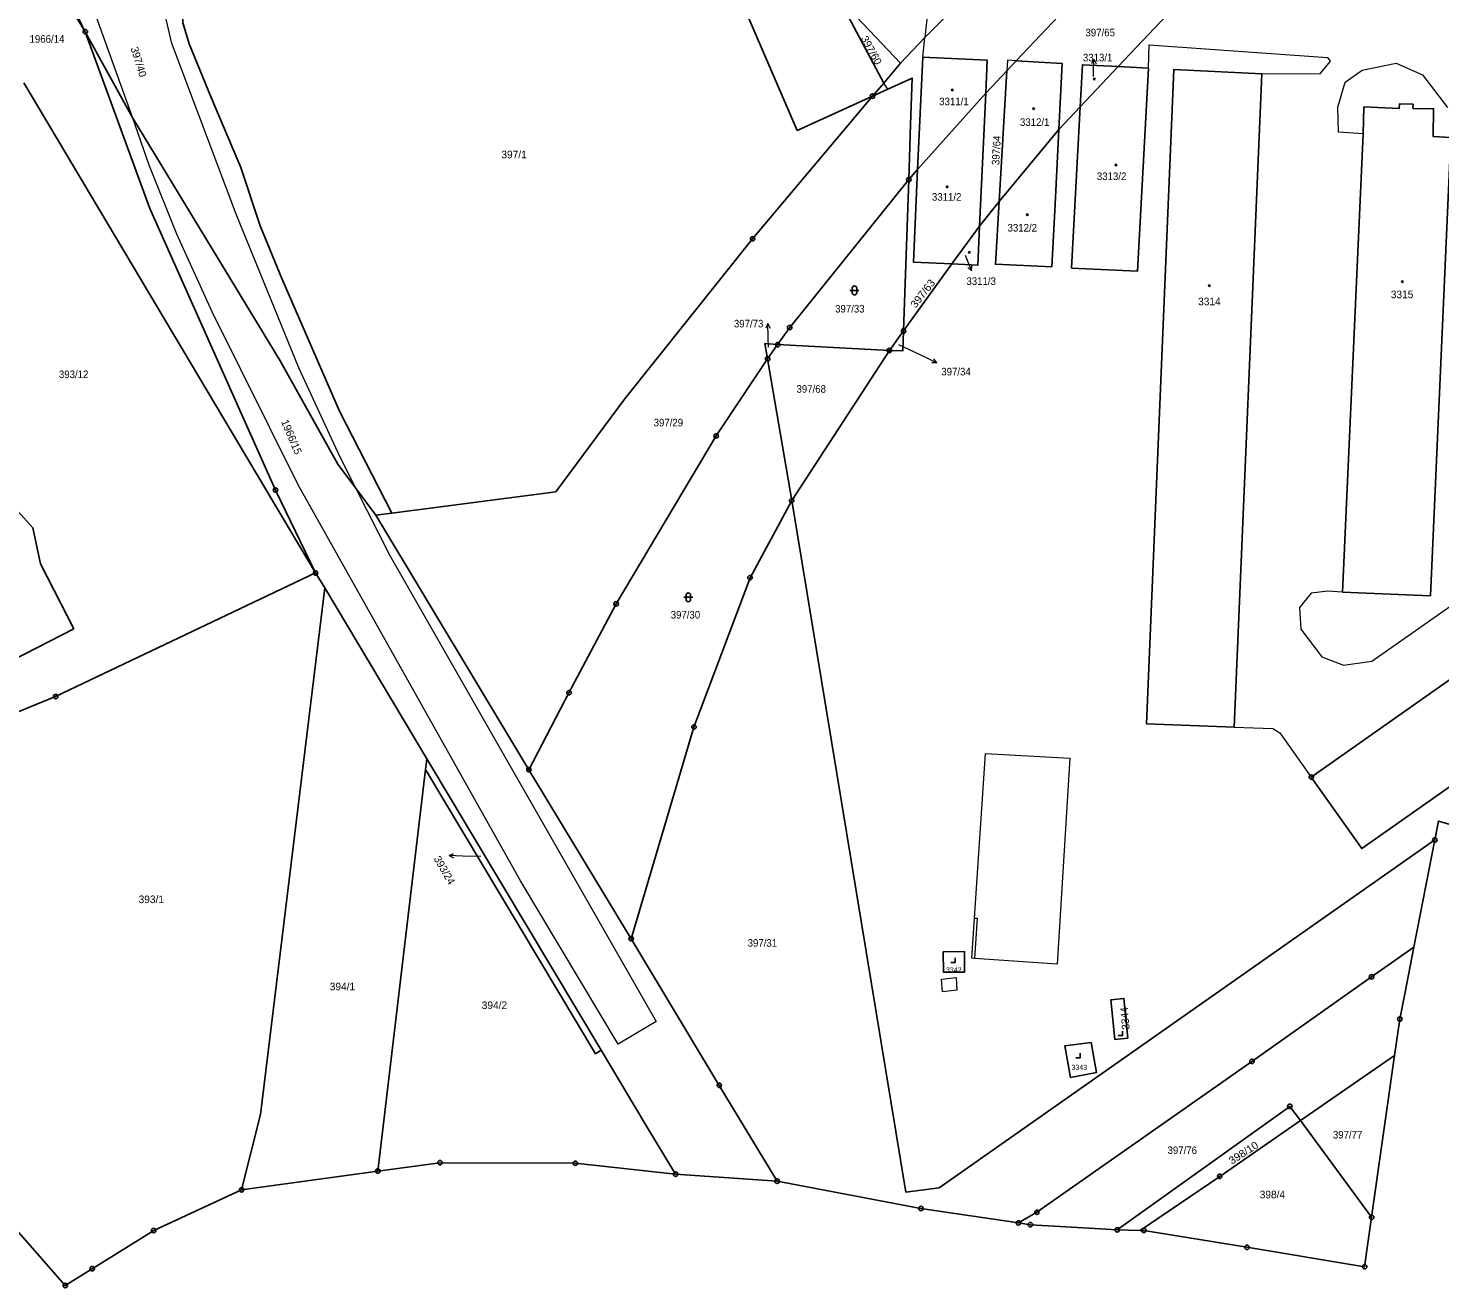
# Model space of a CAD drawing. Extents: x -679733 to -673243, y -1075091 to -1066557.
# Drawn here: x -675480.3 to -675163.9, y -1073268.3 to -1072985.8 of the extents above; entities that cross this region are included whole.
import ezdxf
from ezdxf.enums import TextEntityAlignment as Align

# ---------------------------------------------------------------- set-up
doc = ezdxf.new("R2010")
doc.units = 0
doc.header["$LTSCALE"] = 0.68
for name, color, linetype, lineweight in [('1', 7, 'Continuous', 25), ('3', 7, 'Continuous', 25), ('4', 7, 'Continuous', 13), ('5', 7, 'Continuous', 25), ('7', 7, 'Continuous', 13), ('8', 7, 'Continuous', 25)]:
    doc.layers.add(name, color=color, linetype=linetype, lineweight=lineweight)
doc.layers.add('2', color=7, linetype='Continuous')

msp = doc.modelspace()

# ---------------------------------------------------------------- linework, layer by layer
at = {"layer": '1'}
for p, q in [((-675258.87, -1072993.16), (-675221.55, -1072953.6)), ((-675284.8, -1072993.66), (-675298.77, -1072978.91)), ((-675288.58, -1072998.15), (-675284.8, -1072993.66)), ((-675265.71, -1073000.4), (-675260.97, -1072995.38)), ((-675260.97, -1072995.38), (-675262.71, -1073024.67)), ((-675244.53, -1073003.47), (-675236.03, -1072994.46)), ((-675415.93, -1073107.99), (-675481.29, -1072998.06)), ((-675280.97, -1073017.55), (-675265.71, -1073000.4)), ((-675267.07, -1073030.25), (-675265.71, -1073000.4)), ((-675244.53, -1073003.47), (-675249.29, -1073008.52)), ((-675262.71, -1073024.67), (-675249.29, -1073008.52)), ((-675282.95, -1073019.79), (-675280.97, -1073017.55)), ((-675284.12, -1073053.73), (-675282.95, -1073019.79)), ((-675273.29, -1073038.66), (-675267.07, -1073030.25)), ((-675314.59, -1073059.96), (-675312.35, -1073056.79)), ((-675165.05, -1073167.86), (-675169.74, -1073191.89)), ((-675169.74, -1073191.89), (-675171.79, -1073202.38)), ((-675171.79, -1073202.38), (-675172.89, -1073208.01)), ((-675172.89, -1073208.01), (-675174.05, -1073216.18)), ((-675195.18, -1073230.79), (-675174.05, -1073216.18)), ((-675174.05, -1073216.18), (-675179.2, -1073252.46)), ((-675335.22, -1073242.79), (-675357.7, -1073240.34)), ((-675335.22, -1073242.79), (-675312.44, -1073244.35)), ((-675280.23, -1073250.49), (-675312.44, -1073244.35)), ((-675258.37, -1073253.72), (-675280.23, -1073250.49)), ((-675179.2, -1073252.46), (-675180.77, -1073263.53)), ((-675255.7, -1073254.11), (-675258.37, -1073253.72)), ((-675242.55, -1073254.93), (-675255.7, -1073254.11)), ((-675465.99, -1073263.98), (-675472.03, -1073267.76))]:
    msp.add_line(p, q, dxfattribs=at)
for points in [[(-675291.07, -1073001.07), (-675307.96, -1073008.75), (-675332.89, -1072950.88), (-675333.9, -1072947.56), (-675334.85, -1072947.18)], [(-675393.08, -1072955.78), (-675424.7, -1072959.62), (-675433.88, -1072961.82), (-675439.83, -1072965.75), (-675443.23, -1072969.53), (-675445.13, -1072974.54), (-675445.9, -1072978.75), (-675445.68, -1072984.61), (-675444.24, -1072989.34), (-675439.35, -1073001.36), (-675432.66, -1073017.09), (-675428.37, -1073030.15), (-675423.46, -1073041.93), (-675410.58, -1073071.73), (-675398.79, -1073094.57)], [(-675478.7, -1072968), (-675478.13, -1072969), (-675467.54, -1072986.63)], [(-675284.8, -1072993.66), (-675279.35, -1072987.91), (-675267.14, -1072975.69), (-675259.47, -1072966.95)], [(-675209.22, -1072966.03), (-675209.75, -1072976.07), (-675213.35, -1072975.91), (-675218.41, -1072975.77), (-675236.03, -1072994.46)], [(-675291.07, -1073001.07), (-675288.58, -1072998.15), (-675298.77, -1072978.91)], [(-675467.54, -1072986.63), (-675456.91, -1073006.03), (-675423.89, -1073060.44), (-675410.9, -1073083.62), (-675406.94, -1073088.92), (-675402.38, -1073095.03)], [(-675467.54, -1072986.63), (-675453.09, -1073026.27), (-675424.9, -1073089.4), (-675415.93, -1073107.99)], [(-675265.71, -1073000.4), (-675265.37, -1072993.01), (-675279.82, -1072992.34), (-675280.97, -1073017.55)], [(-675249.29, -1073008.52), (-675248.55, -1072993.77), (-675258.87, -1072993.16), (-675260.97, -1072995.38)], [(-675236.03, -1072994.46), (-675229.25, -1072994.82), (-675231.68, -1073040.29), (-675246.47, -1073039.61), (-675244.53, -1073003.47)], [(-675236.03, -1072994.46), (-675244.03, -1072994.03), (-675244.53, -1073003.47)], [(-675282.95, -1073019.79), (-675282.54, -1073007.4), (-675282.18, -1072997.01), (-675287.65, -1072999.5), (-675291.07, -1073001.07)], [(-675398.79, -1073094.57), (-675362.07, -1073089.82), (-675346.64, -1073069.01), (-675317.96, -1073033.05), (-675291.07, -1073001.07)], [(-675249.29, -1073008.52), (-675250.15, -1073025.32), (-675250.85, -1073039.33), (-675263.55, -1073038.75), (-675262.71, -1073024.67), (-675267.07, -1073030.25)], [(-675280.97, -1073017.55), (-675281.92, -1073038.28), (-675273.29, -1073038.66)], [(-675312.35, -1073056.79), (-675309.65, -1073052.95), (-675282.95, -1073019.79)], [(-675267.07, -1073030.25), (-675267.47, -1073038.94), (-675273.29, -1073038.66), (-675284.12, -1073053.73)], [(-675314.59, -1073059.96), (-675315.21, -1073056.57), (-675312.35, -1073056.79)], [(-675312.35, -1073056.79), (-675287.31, -1073058.1), (-675284.12, -1073053.73)], [(-675284.12, -1073053.73), (-675284.29, -1073058.21), (-675287.31, -1073058.1), (-675309.2, -1073091.77)], [(-675368.1, -1073152.1), (-675359.12, -1073134.83), (-675348.54, -1073114.91), (-675326.13, -1073077.26), (-675314.59, -1073059.96)], [(-675345.18, -1073190), (-675331.1, -1073142.54), (-675318.54, -1073109.05), (-675309.2, -1073091.77), (-675314.59, -1073059.96)], [(-675493.62, -1073074.62), (-675484.85, -1073091.74), (-675479.29, -1073097.88), (-675477.56, -1073105.97), (-675470.13, -1073120.5), (-675525.74, -1073149.05), (-675547.95, -1073105.8), (-675535.64, -1073099.48), (-675537.5, -1073095.85)], [(-675398.79, -1073094.57), (-675402.38, -1073095.03), (-675368.1, -1073152.1)], [(-675309.2, -1073091.77), (-675283.6, -1073246.8), (-675276.11, -1073245.83), (-675165.05, -1073167.86)], [(-675415.93, -1073107.99), (-675474.19, -1073135.7), (-675534.7, -1073160.49), (-675540.21, -1073167.38)], [(-675432.5, -1073246.29), (-675428.3, -1073229.4), (-675413.81, -1073111.35), (-675415.93, -1073107.99)], [(-675413.81, -1073111.35), (-675391, -1073149.63), (-675351.87, -1073215)], [(-675401.96, -1073242.08), (-675391.29, -1073152.07), (-675391, -1073149.63)], [(-675351.87, -1073215), (-675353.15, -1073215.77), (-675391.29, -1073152.07)], [(-675312.44, -1073244.35), (-675325.43, -1073222.87), (-675345.18, -1073190), (-675368.1, -1073152.1)], [(-675160.58, -1073164.71), (-675164.22, -1073163.63), (-675165.05, -1073167.86)], [(-675472.03, -1073267.76), (-675509.49, -1073225.08), (-675531.3, -1073192.98), (-675540.21, -1073167.38)], [(-675258.37, -1073253.72), (-675254.23, -1073251.33), (-675206.02, -1073217.49), (-675179.22, -1073198.54), (-675169.74, -1073191.89)], [(-675351.87, -1073215), (-675341.76, -1073231.99), (-675335.22, -1073242.79)], [(-675236.22, -1073255.27), (-675197.55, -1073227.58), (-675195.18, -1073230.79), (-675179.2, -1073252.46)], [(-675195.18, -1073230.79), (-675213.25, -1073243.28), (-675231.06, -1073255.38)], [(-675357.7, -1073240.34), (-675388.03, -1073240.21), (-675401.96, -1073242.08), (-675432.5, -1073246.29)], [(-675432.5, -1073246.29), (-675452.2, -1073255.42), (-675465.99, -1073263.98)], [(-675231.06, -1073255.38), (-675236.22, -1073255.27), (-675242.55, -1073254.93)], [(-675180.77, -1073263.53), (-675207.14, -1073259.19), (-675230.26, -1073255.4), (-675231.06, -1073255.38)]]:
    msp.add_lwpolyline(points, dxfattribs=at)
for points in [[(-675229.65, -1073141.79), (-675223.52, -1072995.09), (-675203.85, -1072996.05), (-675209.99, -1073142.58)], [(-675169.91, -1073002.91), (-675169.94, -1073003.81), (-675165.3, -1073003.89), (-675165.38, -1073010.13), (-675161.47, -1073010.32), (-675166.04, -1073113.09), (-675185.75, -1073112.26), (-675181.12, -1073009.49), (-675180.93, -1073003.5), (-675173.02, -1073003.85), (-675172.99, -1073002.82)], [(-675130.05, -1073133.64), (-675141.36, -1073117.59), (-675192.73, -1073153.75), (-675181.4, -1073169.78)], [(-675270.48, -1073197.47), (-675275.19, -1073197.53), (-675275.21, -1073192.9), (-675270.49, -1073192.84)], [(-675233.82, -1073212.33), (-675236.73, -1073212.61), (-675237.63, -1073203.68), (-675234.72, -1073203.39)], [(-675242.1, -1073213.27), (-675240.84, -1073219.98), (-675246.68, -1073221.08), (-675247.98, -1073214.02)]]:
    msp.add_lwpolyline(points, close=True, dxfattribs=at)
at = {"layer": '3'}
for p, q in [((-675296.131, -1073044.631), (-675294.129, -1073044.631)), ((-675295.631, -1073044.131), (-675295.631, -1073045.132)), ((-675294.629, -1073045.132), (-675294.629, -1073044.131)), ((-675333.371, -1073113.441), (-675331.369, -1073113.441)), ((-675332.871, -1073112.941), (-675332.871, -1073113.942)), ((-675331.869, -1073113.942), (-675331.869, -1073112.941))]:
    msp.add_line(p, q, dxfattribs=at)
for points in [[(-675273.561, -1073195.3), (-675272.56, -1073195.3), (-675272.56, -1073194.3)], [(-675236.041, -1073211.71), (-675235.04, -1073211.71), (-675235.04, -1073210.71)], [(-675245.501, -1073216.67), (-675244.5, -1073216.67), (-675244.5, -1073215.67)]]:
    msp.add_lwpolyline(points, dxfattribs=at)
for centre, start, end in [((-675295.13, -1073044.1309), 0, 180), ((-675295.13, -1073045.1309), 180, 359.98789), ((-675332.37, -1073112.9409), 0, 180), ((-675332.37, -1073113.9409), 180, 359.98789)]:
    msp.add_arc(centre, 0.5, start, end, dxfattribs=at)
at = {"layer": '4'}
for p, q in [((-675475.95, -1072969.14), (-675467.54, -1072986.63)), ((-675450.62, -1072978.77), (-675448.28, -1072988.97)), ((-675278.33, -1072978.34), (-675279.35, -1072987.91)), ((-675456.91, -1073006.03), (-675464.94, -1072983.59)), ((-675448.28, -1072988.97), (-675433.82, -1073027.43)), ((-675279.82, -1072992.34), (-675279.35, -1072987.91)), ((-675229.25, -1072994.82), (-675229.07, -1072989.54)), ((-675229.07, -1072989.54), (-675189.11, -1072992.39)), ((-675260.83, -1072993.04), (-675260.97, -1072995.38)), ((-675258.87, -1072993.16), (-675260.83, -1072993.04)), ((-675188.5, -1072993.23), (-675190.9, -1072996.16)), ((-675189.11, -1072992.39), (-675188.5, -1072993.23)), ((-675190.9, -1072996.16), (-675203.85, -1072996.05)), ((-675185.14, -1072997.95), (-675181.36, -1072995.22)), ((-675181.36, -1072995.22), (-675173.68, -1072993.71)), ((-675173.68, -1072993.71), (-675167.82, -1072996.27)), ((-675167.82, -1072996.27), (-675162.22, -1073003.59)), ((-675287.65, -1072999.5), (-675288.58, -1072998.15)), ((-675186.79, -1073003.56), (-675185.14, -1072997.95)), ((-675186.63, -1073009.14), (-675186.79, -1073003.56)), ((-675453.24, -1073016.52), (-675456.91, -1073006.03)), ((-675181.12, -1073009.49), (-675186.63, -1073009.14)), ((-675447, -1073031.99), (-675453.24, -1073016.52)), ((-675433.82, -1073027.43), (-675419.72, -1073061.92)), ((-675439.13, -1073049.41), (-675447, -1073031.99)), ((-675419.77, -1073088.41), (-675439.13, -1073049.41)), ((-675419.72, -1073061.92), (-675410.53, -1073081.81)), ((-675410.53, -1073081.81), (-675406.94, -1073088.92)), ((-675369.97, -1073176.98), (-675419.77, -1073088.41)), ((-675406.94, -1073088.92), (-675399.3, -1073104.07)), ((-675399.3, -1073104.07), (-675339.54, -1073208.53)), ((-675179.15, -1073127.79), (-675141.39, -1073101.2)), ((-675192.77, -1073112.51), (-675195.37, -1073115.73)), ((-675188.99, -1073112.07), (-675192.77, -1073112.51)), ((-675185.75, -1073112.26), (-675188.99, -1073112.07)), ((-675195.37, -1073115.73), (-675195.05, -1073120.62)), ((-675195.05, -1073120.62), (-675190.38, -1073126.78)), ((-675190.38, -1073126.78), (-675185.54, -1073128.66)), ((-675185.54, -1073128.66), (-675179.15, -1073127.79)), ((-675209.99, -1073142.58), (-675201.35, -1073142.86)), ((-675201.35, -1073142.86), (-675199.77, -1073143.84)), ((-675199.77, -1073143.84), (-675192.73, -1073153.75)), ((-675268.24, -1073185.37), (-675265.72, -1073148.48)), ((-675265.72, -1073148.48), (-675246.86, -1073149.48)), ((-675246.86, -1073149.48), (-675249.7, -1073195.72)), ((-675348.07, -1073213.62), (-675369.97, -1073176.98)), ((-675268.85, -1073194.38), (-675268.24, -1073185.37)), ((-675268.24, -1073185.37), (-675267.64, -1073185.39)), ((-675267.64, -1073185.39), (-675268.24, -1073194.4)), ((-675268.24, -1073194.4), (-675268.85, -1073194.38)), ((-675249.7, -1073195.72), (-675268.24, -1073194.4)), ((-675275.62, -1073199.04), (-675272.35, -1073198.7)), ((-675272.35, -1073198.7), (-675272.17, -1073201.55)), ((-675275.38, -1073201.89), (-675275.62, -1073199.04)), ((-675272.17, -1073201.55), (-675275.38, -1073201.89)), ((-675339.54, -1073208.53), (-675348.07, -1073213.62))]:
    msp.add_line(p, q, dxfattribs=at)
at = {"layer": '5'}
for centre in [(-675273.1968, -1072999.6792), (-675241.3768, -1072997.2492), (-675254.9468, -1073003.8592), (-675236.4968, -1073016.5092), (-675274.3568, -1073021.4192), (-675256.3768, -1073027.6492), (-675269.3968, -1073036.1092), (-675215.5968, -1073043.5792), (-675172.3268, -1073042.6592)]:
    msp.add_circle(centre, 0.175, dxfattribs=at)
at = {"layer": '7'}
for p, q in [((-675241.458, -1072992.809), (-675241.976, -1072993.802)), ((-675268.896, -1073040.242), (-675268.807, -1073039.126)), ((-675314.522, -1073052.079), (-675315.006, -1073053.09)), ((-675276.673, -1073060.876), (-675277.353, -1073059.986)), ((-675386.009, -1073171.355), (-675385.026, -1073171.891))]:
    msp.add_line(p, q, dxfattribs=at)
for points in [[(-675241.53, -1072996.67), (-675241.51, -1072995.81), (-675241.458, -1072992.809), (-675240.974, -1072993.82)], [(-675270.31, -1073036.75), (-675270.02, -1073037.46), (-675268.896, -1073040.242), (-675269.735, -1073039.502)], [(-675314.42, -1073057.33), (-675314.47, -1073055.08), (-675314.522, -1073052.079), (-675314.004, -1073053.072)], [(-675285.22, -1073056.76), (-675279.37, -1073059.56), (-675276.673, -1073060.876), (-675277.792, -1073060.887)], [(-675378.88, -1073171.59), (-675383.01, -1073171.46), (-675386.009, -1073171.355), (-675384.991, -1073170.89)]]:
    msp.add_lwpolyline(points, dxfattribs=at)
at = {"layer": '8'}
for centre, radius in [((-675467.54, -1072986.6299), 0.5), ((-675467.54, -1072986.6299), 0.0303), ((-675291.07, -1073001.0699), 0.5), ((-675291.07, -1073001.0699), 0.0303), ((-675282.95, -1073019.7899), 0.5), ((-675282.95, -1073019.7899), 0.0303), ((-675317.96, -1073033.0499), 0.5), ((-675317.96, -1073033.0499), 0.0303), ((-675309.65, -1073052.9499), 0.5), ((-675309.65, -1073052.9499), 0.0303), ((-675284.12, -1073053.7299), 0.5), ((-675312.35, -1073056.7899), 0.5), ((-675284.12, -1073053.7299), 0.0303), ((-675314.59, -1073059.9599), 0.5), ((-675312.35, -1073056.7899), 0.0303), ((-675287.31, -1073058.0999), 0.5), ((-675287.31, -1073058.0999), 0.0303), ((-675314.59, -1073059.9599), 0.0303), ((-675326.13, -1073077.2599), 0.5), ((-675326.13, -1073077.2599), 0.0303), ((-675424.9, -1073089.3999), 0.5), ((-675424.9, -1073089.3999), 0.0303), ((-675309.2, -1073091.7699), 0.5), ((-675309.2, -1073091.7699), 0.0303), ((-675415.93, -1073107.9899), 0.5), ((-675415.93, -1073107.9899), 0.0303), ((-675318.54, -1073109.0499), 0.5), ((-675318.54, -1073109.0499), 0.0303), ((-675348.54, -1073114.9099), 0.5), ((-675348.54, -1073114.9099), 0.0303), ((-675474.19, -1073135.6999), 0.5), ((-675474.19, -1073135.6999), 0.0303), ((-675359.12, -1073134.8299), 0.5), ((-675359.12, -1073134.8299), 0.0303), ((-675331.1, -1073142.5399), 0.5), ((-675331.1, -1073142.5399), 0.0303), ((-675368.1, -1073152.0999), 0.5), ((-675368.1, -1073152.0999), 0.0303), ((-675192.73, -1073153.7499), 0.5), ((-675192.73, -1073153.7499), 0.0303), ((-675165.05, -1073167.8599), 0.5), ((-675165.05, -1073167.8599), 0.0303), ((-675345.18, -1073189.9999), 0.5), ((-675345.18, -1073189.9999), 0.0303), ((-675179.22, -1073198.5399), 0.5), ((-675179.22, -1073198.5399), 0.0303), ((-675172.89, -1073208.0099), 0.5), ((-675172.89, -1073208.0099), 0.0303), ((-675206.02, -1073217.4899), 0.5), ((-675206.02, -1073217.4899), 0.0303), ((-675325.43, -1073222.8699), 0.5), ((-675325.43, -1073222.8699), 0.0303), ((-675197.55, -1073227.5799), 0.5), ((-675197.55, -1073227.5799), 0.0303), ((-675388.03, -1073240.2099), 0.5), ((-675357.7, -1073240.3399), 0.5), ((-675401.96, -1073242.0799), 0.5), ((-675401.96, -1073242.0799), 0.0303), ((-675388.03, -1073240.2099), 0.0303), ((-675357.7, -1073240.3399), 0.0303), ((-675335.22, -1073242.7899), 0.5), ((-675335.22, -1073242.7899), 0.0303), ((-675213.25, -1073243.2799), 0.5), ((-675213.25, -1073243.2799), 0.0303), ((-675432.5, -1073246.2899), 0.5), ((-675432.5, -1073246.2899), 0.0303), ((-675312.44, -1073244.3499), 0.5), ((-675312.44, -1073244.3499), 0.0303), ((-675280.23, -1073250.4899), 0.5), ((-675280.23, -1073250.4899), 0.0303), ((-675254.23, -1073251.3299), 0.5), ((-675254.23, -1073251.3299), 0.0303), ((-675179.2, -1073252.4599), 0.5), ((-675179.2, -1073252.4599), 0.0303), ((-675452.2, -1073255.4199), 0.5), ((-675452.2, -1073255.4199), 0.0303), ((-675258.37, -1073253.7199), 0.5), ((-675258.37, -1073253.7199), 0.0303), ((-675255.7, -1073254.1099), 0.5), ((-675255.7, -1073254.1099), 0.0303), ((-675236.22, -1073255.2699), 0.5), ((-675236.22, -1073255.2699), 0.0303), ((-675230.26, -1073255.3999), 0.5), ((-675230.26, -1073255.3999), 0.0303), ((-675207.14, -1073259.1899), 0.5), ((-675207.14, -1073259.1899), 0.0303), ((-675465.99, -1073263.9799), 0.5), ((-675465.99, -1073263.9799), 0.0303), ((-675180.77, -1073263.5299), 0.5), ((-675180.77, -1073263.5299), 0.0303), ((-675472.03, -1073267.7599), 0.5), ((-675472.03, -1073267.7599), 0.0303)]:
    msp.add_circle(centre, radius, dxfattribs=at)

# ---------------------------------------------------------------- texts
at = {"layer": '2', "width": 0.95}
for s, p in [('397/65', (-675243.34, -1072987.66)), ('1966/14', (-675480.03, -1072989.1)), ('3313/1', (-675243.92, -1072993.279)), ('3311/1', (-675276.13, -1073003.12)), ('3312/1', (-675258.03, -1073007.749)), ('3313/2', (-675240.79, -1073019.89)), ('3311/2', (-675277.76, -1073024.519)), ('3312/2', (-675260.81, -1073031.43)), ('3311/3', (-675270.03, -1073043.403)), ('397/33', (-675299.46, -1073049.59)), ('393/12', (-675473.45, -1073064.3)), ('397/34', (-675275.66, -1073063.693)), ('397/68', (-675308.12, -1073067.58)), ('397/29', (-675340.14, -1073075.12)), ('397/30', (-675336.32, -1073118.21)), ('397/31', (-675319.07, -1073191.79)), ('397/77', (-675187.89, -1073234.79)), ('397/76', (-675224.95, -1073238.279))]:
    msp.add_text(s, height=1.7, dxfattribs=at).set_placement(p)
at = {"layer": '2'}
for s, rotation, p in [('397/40', 287, (-675457.402, -1072990.308)), ('397/60', 299, (-675293.753, -1072988.162)), ('1966/15', 293, (-675423.692, -1073074.052)), ('3344', 95, (-675233.433, -1073210.305))]:
    msp.add_text(s, height=1.7, rotation=rotation, dxfattribs=at).set_placement(p)
for s, rotation, width, p in [('397/64', 87, 0.95, (-675262.661, -1073016.564)), ('397/63', 52, 1.05, (-675281.4, -1073048.723)), ('398/10', 33, 1.05, (-675210.527, -1073240.692))]:
    msp.add_text(s, height=1.7, rotation=rotation, dxfattribs=dict(at, width=width)).set_placement(p)
for s, height, p in [('397/1', 1.7, (-675374.27, -1073015.009)), ('3314', 1.7, (-675218.1, -1073047.96)), ('3315', 1.7, (-675174.91, -1073046.38)), ('393/1', 1.7, (-675455.58, -1073182.009)), ('394/1', 1.7, (-675412.74, -1073201.56)), ('394/2', 1.7, (-675378.67, -1073205.759)), ('3343', 1.14, (-675246.48, -1073219.41)), ('398/4', 1.7, (-675204.29, -1073248.2))]:
    msp.add_text(s, height=height, dxfattribs=at).set_placement(p)
at = {"layer": '2', "width": 0.95}
msp.add_text('397/73', height=1.7, dxfattribs=at).set_placement((-675315.54, -1073052.93), align=Align.RIGHT)
at = {"layer": '2'}
msp.add_text('393/24', height=1.7, rotation=300, dxfattribs=at).set_placement((-675386.0283, -1073178.061), align=Align.RIGHT)
msp.add_text('3342', height=1.14, dxfattribs=at).set_placement((-675272.88, -1073197.54), align=Align.CENTER)

doc.saveas('drawing.dxf')
